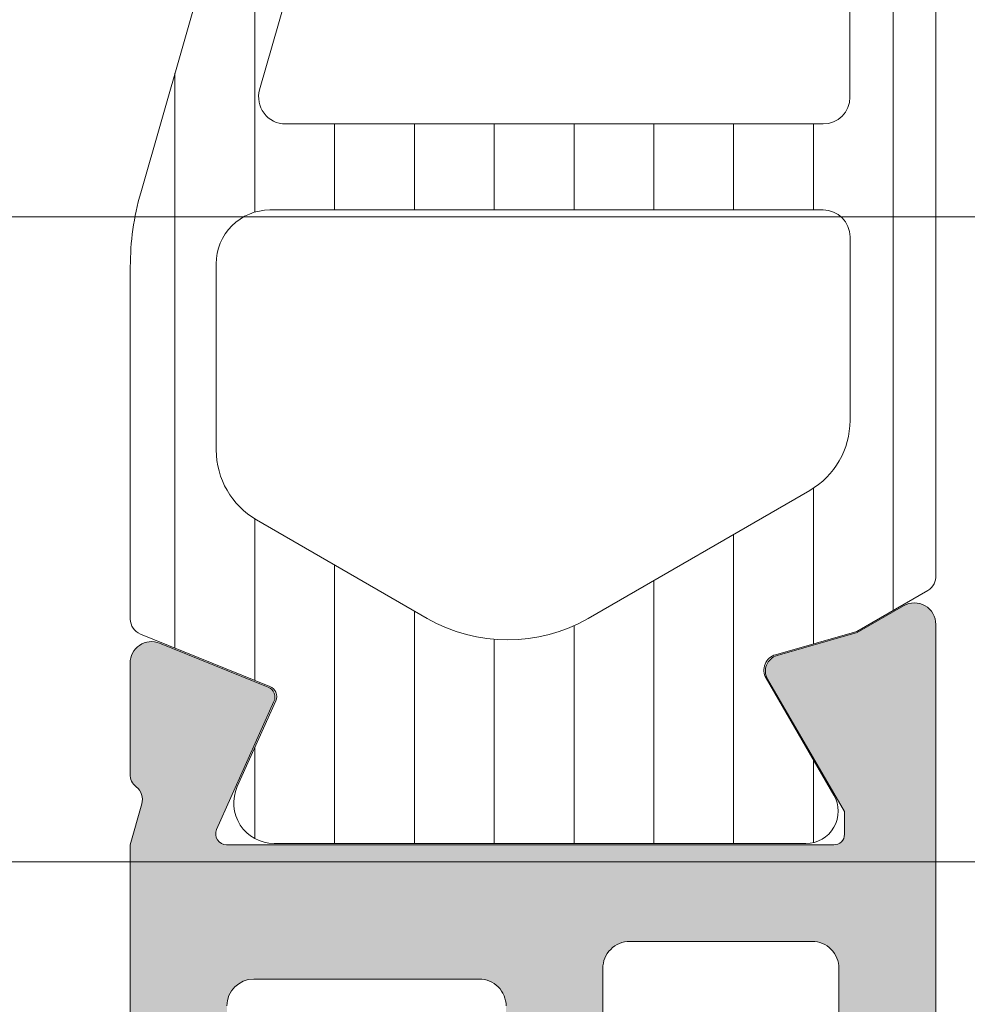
# Model space of a CAD drawing. Header units: millimetres. Extents: x 144573 to 336993, y 74252 to 247042.
# Tile 675 of 1056: x 218507 to 218525, y 198228 to 198246. Entities that reach past the tile are written whole.
import ezdxf

# ---------------------------------------------------------------- set-up
doc = ezdxf.new("R2010")
doc.units = ezdxf.units.MM
doc.layers.add('FASÁDA DETAILNÍ', color=255, linetype='Continuous', lineweight=0)
doc.layers.add('NOVA', color=255, linetype='Continuous', lineweight=0)
pattern_1 = [(135, (-4287.505250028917, 0), (-1.077630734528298, -1.077630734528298), []), (225, (-4287.505250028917, 0), (1.077630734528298, -1.077630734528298), [])]

# ---------------------------------------------------------------- blocks, each defined once
blk = doc.blocks.new('A$C69D17D4D')
at = {"layer": 'FASÁDA DETAILNÍ'}
h = blk.add_hatch(dxfattribs=at)
h.set_pattern_fill('ANSI37', color=256, scale=0.48, angle=90, style=0)
h.set_pattern_definition(pattern_1)
edge = h.paths.add_edge_path(flags=16)
edge.add_line((-4651.669664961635, 24890.21938934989), (-4653.06251896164, 24890.11964534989))
edge.add_arc((-4653.105376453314, 24890.71811226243), 0.599999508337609, 179.9999916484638, 274.0960805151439, ccw=False)
edge.add_arc((-4653.105376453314, 24890.71811243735), 0.5999995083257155, 85.90391948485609, 180.0000083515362, ccw=False)
edge.add_line((-4653.06251896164, 24891.31657934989), (-4651.669664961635, 24891.21683534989))
edge.add_arc((-4651.705379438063, 24890.71811234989), 0.5000001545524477, -85.90393560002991, 85.90393560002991, ccw=False)
edge = h.paths.add_edge_path(flags=16)
edge.add_arc((-4648.505371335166, 24892.31810897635), 0.4999996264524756, 179.9999571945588, 270.0000428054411, ccw=False)
edge.add_line((-4649.005370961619, 24892.3181093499), (-4649.005370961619, 24895.9117943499))
edge.add_arc((-4648.505370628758, 24895.91179436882), 0.5000003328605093, 66.78197339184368, 180.0000021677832, ccw=False)
edge.add_line((-4648.308254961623, 24896.37130034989), (-4641.977152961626, 24893.6554223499))
edge.add_arc((-4642.174268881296, 24893.19591700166), 0.4999998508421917, -2.5001106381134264, 66.7819182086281, ccw=False)
edge.add_line((-4641.674744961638, 24893.17410634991), (-4641.713070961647, 24892.29629934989))
edge.add_arc((-4642.212594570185, 24892.31810883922), 0.499999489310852, 269.9999551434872, 357.50002088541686, ccw=False)
edge.add_line((-4642.212594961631, 24891.8181093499), (-4648.505370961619, 24891.8181093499))
edge = h.paths.add_edge_path(flags=16)
edge.add_line((-4643.097208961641, 24866.7641903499), (-4651.994061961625, 24862.61552034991))
edge.add_arc((-4652.205371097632, 24863.06867409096), 0.4999998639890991, 179.9999703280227, 295.00000791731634, ccw=False)
edge.add_line((-4652.70537096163, 24863.0686743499), (-4652.70537096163, 24872.41810934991))
edge.add_arc((-4652.205371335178, 24872.41810972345), 0.4999996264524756, 89.99995719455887, 180.0000428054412, ccw=False)
edge.add_line((-4652.20537096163, 24872.91810934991), (-4643.081447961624, 24872.91810934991))
edge.add_arc((-4643.081448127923, 24872.41810928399), 0.5000000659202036, -2.500027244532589, 89.99998094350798, ccw=False)
edge.add_line((-4642.581923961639, 24872.3962993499), (-4642.808993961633, 24867.19553534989))
edge.add_arc((-4643.308519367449, 24867.2173450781), 0.5000012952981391, 295.0000919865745, 357.5000025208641, ccw=False)
edge = h.paths.add_edge_path(flags=16)
edge.add_arc((-4652.205371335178, 24875.61810897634), 0.4999996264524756, 179.9999571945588, 270.0000428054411, ccw=False)
edge.add_line((-4652.70537096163, 24875.61810934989), (-4652.70537096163, 24882.8181093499))
edge.add_arc((-4652.205371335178, 24882.81810972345), 0.4999996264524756, 89.99995719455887, 180.0000428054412, ccw=False)
edge.add_line((-4652.20537096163, 24883.3181093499), (-4651.005370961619, 24883.3181093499))
edge.add_arc((-4651.005369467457, 24885.31810785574), 1.999998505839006, 269.9999571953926, 360.0000428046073)
edge.add_line((-4649.005370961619, 24885.3181093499), (-4649.005370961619, 24889.11810934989))
edge.add_arc((-4648.505371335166, 24889.11810972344), 0.4999996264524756, 89.99995719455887, 180.0000428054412, ccw=False)
edge.add_line((-4648.505370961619, 24889.61810934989), (-4642.352309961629, 24889.61810934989))
edge.add_arc((-4642.352310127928, 24889.11810928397), 0.5000000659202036, -2.500027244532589, 89.99998094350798, ccw=False)
edge.add_line((-4641.852785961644, 24889.09629934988), (-4642.092920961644, 24883.59629934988))
edge.add_arc((-4642.592444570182, 24883.6181088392), 0.499999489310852, 269.9999551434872, 357.50002088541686, ccw=False)
edge.add_line((-4642.592444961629, 24883.11810934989), (-4647.905370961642, 24883.11810934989))
edge.add_arc((-4647.905370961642, 24882.01810934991), 1.099999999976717, 90, 270)
edge.add_line((-4647.905370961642, 24880.91810934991), (-4642.732159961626, 24880.91810934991))
edge.add_arc((-4642.732160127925, 24880.41810928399), 0.5000000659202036, -2.500027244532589, 89.99998094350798, ccw=False)
edge.add_line((-4642.232635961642, 24880.3962993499), (-4642.442208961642, 24875.59629934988))
edge.add_arc((-4642.94173257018, 24875.6181088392), 0.499999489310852, 269.9999551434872, 357.50002088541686, ccw=False)
edge.add_line((-4642.941732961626, 24875.11810934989), (-4652.20537096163, 24875.11810934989))
edge = h.paths.add_edge_path()
edge.add_line((-4650.818913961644, 24860.4050563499), (-4642.031047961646, 24864.50290534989))
edge.add_ellipse((-4643.298905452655, 24867.22183071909), major_axis=(-3.000002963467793, 0), ratio=1, start_angle=115.0000306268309, end_angle=177.4999411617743)
edge.add_line((-4640.301757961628, 24867.0909693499), (-4640.273423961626, 24867.7399193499))
edge.add_ellipse((-4639.773900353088, 24867.71810986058), major_axis=(-0.499999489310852, 0), ratio=1, start_angle=269.9999551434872, end_angle=357.50002088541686, ccw=False)
edge.add_line((-4639.773899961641, 24868.21810934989), (-4638.805370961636, 24868.21810934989))
edge.add_ellipse((-4638.805370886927, 24868.31810927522), major_axis=(-0.09999992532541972, 0), ratio=1, start_angle=89.99995719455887, end_angle=180.0000427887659)
edge.add_line((-4638.70537096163, 24868.3181093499), (-4638.70537096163, 24868.91810934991))
edge.add_ellipse((-4638.805370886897, 24868.91810942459), major_axis=(-0.09999992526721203, 0), ratio=1, start_angle=179.9999572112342, end_angle=270.0000428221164)
edge.add_line((-4638.805370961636, 24869.01810934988), (-4639.708408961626, 24869.01810934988))
edge.add_ellipse((-4639.708408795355, 24869.51810941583), major_axis=(-0.5000000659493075, 0), ratio=1, start_angle=-2.5000272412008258, end_angle=89.99998094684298, ccw=False)
edge.add_line((-4640.207932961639, 24869.53991934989), (-4639.814094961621, 24878.44021334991))
edge.add_ellipse((-4639.314583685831, 24878.41810924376), major_axis=(-0.5000001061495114, 0), ratio=1, start_angle=269.9999170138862, end_angle=357.46623077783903, ccw=False)
edge.add_line((-4639.314582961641, 24878.91810934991), (-4638.70537096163, 24878.91810934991))
edge.add_ellipse((-4638.705370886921, 24879.0181092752), major_axis=(-0.09999992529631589, 0), ratio=1, start_angle=89.99995719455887, end_angle=180.0000427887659)
edge.add_line((-4638.605370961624, 24879.01810934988), (-4638.605370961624, 24879.61810934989))
edge.add_ellipse((-4638.70537088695, 24879.61810942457), major_axis=(-0.0999999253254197, 0), ratio=1, start_angle=179.9999572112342, end_angle=270.0000427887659)
edge.add_line((-4638.70537096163, 24879.71810934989), (-4639.234932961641, 24879.71810934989))
edge.add_ellipse((-4639.234933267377, 24880.21810984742), major_axis=(-0.5000004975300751, 0), ratio=1, start_angle=-2.5336979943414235, end_angle=90.00003503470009, ccw=False)
edge.add_line((-4639.734444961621, 24880.2402133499), (-4639.223788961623, 24891.7804383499))
edge.add_ellipse((-4638.724264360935, 24891.75862881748), major_axis=(-0.5000004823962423, 0), ratio=1, start_angle=266.78294269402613, end_angle=357.50002091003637, ccw=False)
edge.add_line((-4638.696204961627, 24892.2578413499), (-4633.562461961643, 24891.96927834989))
edge.add_ellipse((-4633.678017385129, 24891.55886034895), major_axis=(-0.4263754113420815, 0), ratio=1, start_angle=110.7589723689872, end_angle=254.2751455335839, ccw=False)
edge.add_line((-4633.526893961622, 24891.16016534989), (-4633.759496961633, 24891.16140534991))
edge.add_line((-4633.759496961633, 24891.16140534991), (-4635.64207596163, 24891.45954334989))
edge.add_line((-4635.64207596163, 24891.45954334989), (-4638.491360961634, 24891.05911734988))
edge.add_ellipse((-4638.449610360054, 24890.76203675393), major_axis=(-0.2999999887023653, 0), ratio=1, start_angle=-82.0002559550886, end_angle=34.5977463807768)
edge.add_ellipse((-4636.22703927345, 24892.29515014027), major_axis=(-3.000047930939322, 0), ratio=1, start_angle=34.59764128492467, end_angle=108.0084245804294)
edge.add_line((-4635.299553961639, 24889.44207134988), (-4633.04466296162, 24890.07564734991))
edge.add_ellipse((-4633.205592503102, 24890.85085985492), major_axis=(-0.7917403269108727, 0), ratio=1, start_angle=101.727689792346, end_angle=173.201653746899)
edge.add_line((-4632.419418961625, 24890.75713734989), (-4632.418197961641, 24891.81534734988))
edge.add_ellipse((-4633.597284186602, 24891.68622310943), major_axis=(-1.186135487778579, 0), ratio=1, start_angle=186.2496781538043, end_angle=251.3444235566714)
edge.add_line((-4633.217864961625, 24892.8100373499), (-4636.459204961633, 24893.90437034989))
edge.add_line((-4636.459204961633, 24893.90437034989), (-4644.508999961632, 24896.7941483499))
edge.add_line((-4644.508999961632, 24896.7941483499), (-4654.406876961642, 24901.12695734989))
edge.add_ellipse((-4654.605147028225, 24900.66794836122), major_axis=(-0.5000002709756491, 0), ratio=1, start_angle=246.6379505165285, end_angle=359.9334236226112)
edge.add_line((-4655.105146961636, 24900.6685293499), (-4655.10578196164, 24900.12182834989))
edge.add_ellipse((-4654.605781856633, 24900.12124807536), major_axis=(-0.5000004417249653, 0), ratio=1, start_angle=-0.06649451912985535, end_angle=66.07917546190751)
edge.add_line((-4654.808518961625, 24899.6641943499), (-4651.604515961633, 24898.26243834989))
edge.add_ellipse((-4652.005370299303, 24897.34629727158), major_axis=(-0.9999993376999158, 0), ratio=1, start_angle=179.9999471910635, end_angle=246.3683852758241, ccw=False)
edge.add_line((-4651.005370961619, 24897.34629634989), (-4651.005370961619, 24892.11835434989))
edge.add_line((-4651.005370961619, 24892.11835434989), (-4652.804849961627, 24892.11834534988))
edge.add_line((-4652.804849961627, 24892.11834534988), (-4652.942791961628, 24892.63314634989))
edge.add_ellipse((-4653.219945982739, 24892.5183810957), major_axis=(-0.2999756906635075, 0), ratio=1, start_angle=202.4937002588, end_angle=292.5035666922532)
edge.add_line((-4653.334758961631, 24892.79551534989), (-4654.604885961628, 24891.94634834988))
edge.add_ellipse((-4654.105165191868, 24891.08048416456), major_axis=(-0.9997207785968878, 0), ratio=1, start_angle=-60.00923930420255, end_angle=0.007611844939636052)
edge.add_line((-4655.104885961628, 24891.0803513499), (-4655.104854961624, 24890.3559903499))
edge.add_ellipse((-4654.105117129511, 24890.35619840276), major_axis=(-0.9997378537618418, 0), ratio=1, start_angle=0.01192367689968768, end_angle=60.00867505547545)
edge.add_line((-4654.604854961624, 24889.4903243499), (-4653.334758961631, 24888.64115734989))
edge.add_ellipse((-4653.219947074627, 24888.91830484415), major_axis=(-0.2999875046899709, 0), ratio=1, start_angle=67.49759383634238, end_angle=157.5013961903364)
edge.add_line((-4652.942791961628, 24888.80351134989), (-4652.804819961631, 24889.3183273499))
edge.add_line((-4652.804819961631, 24889.3183273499), (-4651.005370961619, 24889.3183353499))
edge.add_line((-4651.005370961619, 24889.3183353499), (-4651.005370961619, 24886.11810834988))
edge.add_ellipse((-4651.305370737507, 24886.11810812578), major_axis=(-0.2999997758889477, 0), ratio=1, start_angle=89.99995719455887, end_angle=180.0000427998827, ccw=False)
edge.add_line((-4651.305370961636, 24885.81810834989), (-4654.605366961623, 24885.81810834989))
edge.add_ellipse((-4654.605367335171, 24885.31810872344), major_axis=(-0.4999996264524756, 0), ratio=1, start_angle=-90.00004280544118, end_angle=4.280544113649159e-05)
edge.add_line((-4655.105366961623, 24885.31810834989), (-4655.105366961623, 24858.4204863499))
edge.add_line((-4655.105366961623, 24858.4204863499), (-4653.554974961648, 24857.52536834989))
edge.add_ellipse((-4653.304974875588, 24857.95838090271), major_axis=(-0.4999999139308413, 0), ratio=1, start_angle=59.99998291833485, end_angle=179.9999366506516)
edge.add_line((-4652.804974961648, 24857.95838034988), (-4651.107603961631, 24857.95838034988))
edge.add_line((-4651.107603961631, 24857.95838034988), (-4651.107603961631, 24859.95190234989))
edge.add_ellipse((-4650.607603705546, 24859.95190269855), major_axis=(-0.5000002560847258, 0), ratio=1, start_angle=-64.99987141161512, end_angle=3.995391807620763e-05, ccw=False)
h = blk.add_hatch(dxfattribs=at)
h.set_pattern_fill('ANSI37', color=256, scale=0.48, angle=90, style=0)
h.set_pattern_definition(pattern_1)
edge = h.paths.add_edge_path(flags=16)
edge.add_line((-4651.669664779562, 24890.21938934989), (-4653.062518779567, 24890.11964534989))
edge.add_arc((-4653.10537627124, 24890.71811226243), 0.599999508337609, 179.9999916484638, 274.0960805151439, ccw=False)
edge.add_arc((-4653.10537627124, 24890.71811243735), 0.5999995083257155, 85.90391948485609, 180.0000083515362, ccw=False)
edge.add_line((-4653.062518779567, 24891.31657934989), (-4651.669664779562, 24891.21683534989))
edge.add_arc((-4651.705379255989, 24890.71811234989), 0.5000001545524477, -85.90393560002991, 85.90393560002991, ccw=False)
edge = h.paths.add_edge_path(flags=16)
edge.add_arc((-4648.505371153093, 24892.31810897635), 0.4999996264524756, 179.9999571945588, 270.0000428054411, ccw=False)
edge.add_line((-4649.005370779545, 24892.3181093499), (-4649.005370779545, 24895.9117943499))
edge.add_arc((-4648.505370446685, 24895.91179436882), 0.5000003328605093, 66.78197339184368, 180.0000021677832, ccw=False)
edge.add_line((-4648.308254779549, 24896.37130034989), (-4641.977152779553, 24893.6554223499))
edge.add_arc((-4642.174268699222, 24893.19591700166), 0.4999998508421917, -2.5001106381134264, 66.7819182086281, ccw=False)
edge.add_line((-4641.674744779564, 24893.17410634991), (-4641.713070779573, 24892.29629934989))
edge.add_arc((-4642.212594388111, 24892.31810883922), 0.499999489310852, 269.9999551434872, 357.50002088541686, ccw=False)
edge.add_line((-4642.212594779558, 24891.8181093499), (-4648.505370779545, 24891.8181093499))
edge = h.paths.add_edge_path(flags=16)
edge.add_line((-4643.097208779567, 24866.7641903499), (-4651.994061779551, 24862.61552034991))
edge.add_arc((-4652.205370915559, 24863.06867409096), 0.4999998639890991, 179.9999703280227, 295.00000791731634, ccw=False)
edge.add_line((-4652.705370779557, 24863.0686743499), (-4652.705370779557, 24872.41810934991))
edge.add_arc((-4652.205371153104, 24872.41810972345), 0.4999996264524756, 89.99995719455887, 180.0000428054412, ccw=False)
edge.add_line((-4652.205370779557, 24872.91810934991), (-4643.08144777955, 24872.91810934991))
edge.add_arc((-4643.08144794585, 24872.41810928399), 0.5000000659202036, -2.500027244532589, 89.99998094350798, ccw=False)
edge.add_line((-4642.581923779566, 24872.3962993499), (-4642.808993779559, 24867.19553534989))
edge.add_arc((-4643.308519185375, 24867.2173450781), 0.5000012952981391, 295.0000919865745, 357.5000025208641, ccw=False)
edge = h.paths.add_edge_path(flags=16)
edge.add_arc((-4652.205371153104, 24875.61810897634), 0.4999996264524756, 179.9999571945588, 270.0000428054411, ccw=False)
edge.add_line((-4652.705370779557, 24875.61810934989), (-4652.705370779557, 24882.8181093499))
edge.add_arc((-4652.205371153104, 24882.81810972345), 0.4999996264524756, 89.99995719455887, 180.0000428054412, ccw=False)
edge.add_line((-4652.205370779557, 24883.3181093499), (-4651.005370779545, 24883.3181093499))
edge.add_arc((-4651.005369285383, 24885.31810785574), 1.999998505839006, 269.9999571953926, 360.0000428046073)
edge.add_line((-4649.005370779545, 24885.3181093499), (-4649.005370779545, 24889.11810934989))
edge.add_arc((-4648.505371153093, 24889.11810972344), 0.4999996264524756, 89.99995719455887, 180.0000428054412, ccw=False)
edge.add_line((-4648.505370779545, 24889.61810934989), (-4642.352309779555, 24889.61810934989))
edge.add_arc((-4642.352309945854, 24889.11810928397), 0.5000000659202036, -2.500027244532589, 89.99998094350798, ccw=False)
edge.add_line((-4641.852785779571, 24889.09629934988), (-4642.092920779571, 24883.59629934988))
edge.add_arc((-4642.592444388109, 24883.6181088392), 0.499999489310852, 269.9999551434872, 357.50002088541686, ccw=False)
edge.add_line((-4642.592444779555, 24883.11810934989), (-4647.905370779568, 24883.11810934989))
edge.add_arc((-4647.905370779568, 24882.01810934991), 1.099999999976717, 90, 270)
edge.add_line((-4647.905370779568, 24880.91810934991), (-4642.732159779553, 24880.91810934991))
edge.add_arc((-4642.732159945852, 24880.41810928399), 0.5000000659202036, -2.500027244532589, 89.99998094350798, ccw=False)
edge.add_line((-4642.232635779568, 24880.3962993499), (-4642.442208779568, 24875.59629934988))
edge.add_arc((-4642.941732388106, 24875.6181088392), 0.499999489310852, 269.9999551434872, 357.50002088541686, ccw=False)
edge.add_line((-4642.941732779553, 24875.11810934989), (-4652.205370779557, 24875.11810934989))
edge = h.paths.add_edge_path()
edge.add_line((-4650.818913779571, 24860.4050563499), (-4642.031047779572, 24864.50290534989))
edge.add_ellipse((-4643.298905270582, 24867.22183071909), major_axis=(-3.000002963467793, 0), ratio=1, start_angle=115.0000306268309, end_angle=177.4999411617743)
edge.add_line((-4640.301757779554, 24867.0909693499), (-4640.273423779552, 24867.7399193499))
edge.add_ellipse((-4639.773900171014, 24867.71810986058), major_axis=(-0.499999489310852, 0), ratio=1, start_angle=269.9999551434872, end_angle=357.50002088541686, ccw=False)
edge.add_line((-4639.773899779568, 24868.21810934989), (-4638.805370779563, 24868.21810934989))
edge.add_ellipse((-4638.805370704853, 24868.31810927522), major_axis=(-0.09999992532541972, 0), ratio=1, start_angle=89.99995719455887, end_angle=180.0000427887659)
edge.add_line((-4638.705370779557, 24868.3181093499), (-4638.705370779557, 24868.91810934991))
edge.add_ellipse((-4638.805370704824, 24868.91810942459), major_axis=(-0.09999992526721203, 0), ratio=1, start_angle=179.9999572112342, end_angle=270.0000428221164)
edge.add_line((-4638.805370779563, 24869.01810934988), (-4639.708408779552, 24869.01810934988))
edge.add_ellipse((-4639.708408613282, 24869.51810941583), major_axis=(-0.5000000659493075, 0), ratio=1, start_angle=-2.5000272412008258, end_angle=89.99998094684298, ccw=False)
edge.add_line((-4640.207932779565, 24869.53991934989), (-4639.814094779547, 24878.44021334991))
edge.add_ellipse((-4639.314583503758, 24878.41810924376), major_axis=(-0.5000001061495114, 0), ratio=1, start_angle=269.9999170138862, end_angle=357.46623077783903, ccw=False)
edge.add_line((-4639.314582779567, 24878.91810934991), (-4638.705370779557, 24878.91810934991))
edge.add_ellipse((-4638.705370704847, 24879.0181092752), major_axis=(-0.09999992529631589, 0), ratio=1, start_angle=89.99995719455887, end_angle=180.0000427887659)
edge.add_line((-4638.605370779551, 24879.01810934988), (-4638.605370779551, 24879.61810934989))
edge.add_ellipse((-4638.705370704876, 24879.61810942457), major_axis=(-0.0999999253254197, 0), ratio=1, start_angle=179.9999572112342, end_angle=270.0000427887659)
edge.add_line((-4638.705370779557, 24879.71810934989), (-4639.234932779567, 24879.71810934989))
edge.add_ellipse((-4639.234933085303, 24880.21810984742), major_axis=(-0.5000004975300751, 0), ratio=1, start_angle=-2.5336979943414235, end_angle=90.00003503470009, ccw=False)
edge.add_line((-4639.734444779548, 24880.2402133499), (-4639.223788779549, 24891.7804383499))
edge.add_ellipse((-4638.724264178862, 24891.75862881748), major_axis=(-0.5000004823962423, 0), ratio=1, start_angle=266.78294269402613, end_angle=357.50002091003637, ccw=False)
edge.add_line((-4638.696204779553, 24892.2578413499), (-4633.562461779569, 24891.96927834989))
edge.add_ellipse((-4633.678017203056, 24891.55886034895), major_axis=(-0.4263754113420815, 0), ratio=1, start_angle=110.7589723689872, end_angle=254.2751455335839, ccw=False)
edge.add_line((-4633.526893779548, 24891.16016534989), (-4633.759496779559, 24891.16140534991))
edge.add_line((-4633.759496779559, 24891.16140534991), (-4635.642075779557, 24891.45954334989))
edge.add_line((-4635.642075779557, 24891.45954334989), (-4638.491360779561, 24891.05911734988))
edge.add_ellipse((-4638.449610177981, 24890.76203675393), major_axis=(-0.2999999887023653, 0), ratio=1, start_angle=-82.0002559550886, end_angle=34.5977463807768)
edge.add_ellipse((-4636.227039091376, 24892.29515014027), major_axis=(-3.000047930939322, 0), ratio=1, start_angle=34.59764128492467, end_angle=108.0084245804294)
edge.add_line((-4635.299553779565, 24889.44207134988), (-4633.044662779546, 24890.07564734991))
edge.add_ellipse((-4633.205592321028, 24890.85085985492), major_axis=(-0.7917403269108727, 0), ratio=1, start_angle=101.727689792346, end_angle=173.201653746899)
edge.add_line((-4632.419418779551, 24890.75713734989), (-4632.418197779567, 24891.81534734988))
edge.add_ellipse((-4633.597284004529, 24891.68622310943), major_axis=(-1.186135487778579, 0), ratio=1, start_angle=186.2496781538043, end_angle=251.3444235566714)
edge.add_line((-4633.217864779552, 24892.8100373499), (-4636.45920477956, 24893.90437034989))
edge.add_line((-4636.45920477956, 24893.90437034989), (-4644.508999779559, 24896.7941483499))
edge.add_line((-4644.508999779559, 24896.7941483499), (-4654.406876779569, 24901.12695734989))
edge.add_ellipse((-4654.605146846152, 24900.66794836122), major_axis=(-0.5000002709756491, 0), ratio=1, start_angle=246.6379505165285, end_angle=359.9334236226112)
edge.add_line((-4655.105146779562, 24900.6685293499), (-4655.105781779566, 24900.12182834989))
edge.add_ellipse((-4654.60578167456, 24900.12124807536), major_axis=(-0.5000004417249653, 0), ratio=1, start_angle=-0.06649451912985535, end_angle=66.07917546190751)
edge.add_line((-4654.808518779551, 24899.6641943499), (-4651.60451577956, 24898.26243834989))
edge.add_ellipse((-4652.005370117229, 24897.34629727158), major_axis=(-0.9999993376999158, 0), ratio=1, start_angle=179.9999471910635, end_angle=246.3683852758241, ccw=False)
edge.add_line((-4651.005370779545, 24897.34629634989), (-4651.005370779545, 24892.11835434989))
edge.add_line((-4651.005370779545, 24892.11835434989), (-4652.804849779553, 24892.11834534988))
edge.add_line((-4652.804849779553, 24892.11834534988), (-4652.942791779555, 24892.63314634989))
edge.add_ellipse((-4653.219945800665, 24892.5183810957), major_axis=(-0.2999756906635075, 0), ratio=1, start_angle=202.4937002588, end_angle=292.5035666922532)
edge.add_line((-4653.334758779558, 24892.79551534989), (-4654.604885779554, 24891.94634834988))
edge.add_ellipse((-4654.105165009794, 24891.08048416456), major_axis=(-0.9997207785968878, 0), ratio=1, start_angle=-60.00923930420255, end_angle=0.007611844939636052)
edge.add_line((-4655.104885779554, 24891.0803513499), (-4655.104854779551, 24890.3559903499))
edge.add_ellipse((-4654.105116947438, 24890.35619840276), major_axis=(-0.9997378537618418, 0), ratio=1, start_angle=0.01192367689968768, end_angle=60.00867505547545)
edge.add_line((-4654.604854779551, 24889.4903243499), (-4653.334758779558, 24888.64115734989))
edge.add_ellipse((-4653.219946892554, 24888.91830484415), major_axis=(-0.2999875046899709, 0), ratio=1, start_angle=67.49759383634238, end_angle=157.5013961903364)
edge.add_line((-4652.942791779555, 24888.80351134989), (-4652.804819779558, 24889.3183273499))
edge.add_line((-4652.804819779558, 24889.3183273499), (-4651.005370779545, 24889.3183353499))
edge.add_line((-4651.005370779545, 24889.3183353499), (-4651.005370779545, 24886.11810834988))
edge.add_ellipse((-4651.305370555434, 24886.11810812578), major_axis=(-0.2999997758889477, 0), ratio=1, start_angle=89.99995719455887, end_angle=180.0000427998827, ccw=False)
edge.add_line((-4651.305370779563, 24885.81810834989), (-4654.60536677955, 24885.81810834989))
edge.add_ellipse((-4654.605367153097, 24885.31810872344), major_axis=(-0.4999996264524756, 0), ratio=1, start_angle=-90.00004280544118, end_angle=4.280544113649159e-05)
edge.add_line((-4655.10536677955, 24885.31810834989), (-4655.10536677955, 24858.4204863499))
edge.add_line((-4655.10536677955, 24858.4204863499), (-4653.554974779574, 24857.52536834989))
edge.add_ellipse((-4653.304974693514, 24857.95838090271), major_axis=(-0.4999999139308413, 0), ratio=1, start_angle=59.99998291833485, end_angle=179.9999366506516)
edge.add_line((-4652.804974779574, 24857.95838034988), (-4651.107603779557, 24857.95838034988))
edge.add_line((-4651.107603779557, 24857.95838034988), (-4651.107603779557, 24859.95190234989))
edge.add_ellipse((-4650.607603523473, 24859.95190269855), major_axis=(-0.5000002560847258, 0), ratio=1, start_angle=-64.99987141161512, end_angle=3.995391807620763e-05, ccw=False)
h = blk.add_hatch(dxfattribs=at)
h.set_pattern_fill('ANSI31', color=256, scale=0.468, angle=45, style=0)
h.set_pattern_definition([(90, (-4287.505250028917, 0), (-1.4859, 3.33066907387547e-16), [])])
edge = h.paths.add_edge_path(flags=16)
edge.add_line((-4623.353470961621, 24886.7296343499), (-4625.576180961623, 24888.01299634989))
edge.add_ellipse((-4626.576053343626, 24886.28127138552), major_axis=(-1.999654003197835, 0), ratio=1, start_angle=239.9984985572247, end_angle=299.9999542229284)
edge.add_line((-4627.575878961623, 24888.01302334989), (-4628.705396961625, 24887.36089534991))
edge.add_ellipse((-4627.205393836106, 24884.76281514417), major_axis=(-3.000005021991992, 0), ratio=1, start_angle=300.0000135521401, end_angle=343.9999452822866)
edge.add_line((-4630.089182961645, 24885.5897313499), (-4631.141830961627, 24881.91870934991))
edge.add_ellipse((-4630.661199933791, 24881.780890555), major_axis=(-0.5000002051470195, 0), ratio=1, start_angle=-16.00000720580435, end_angle=90.00079895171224)
edge.add_line((-4630.661192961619, 24881.28089034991), (-4623.103439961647, 24881.2810003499))
edge.add_ellipse((-4623.10344979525, 24881.78100018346), major_axis=(-0.4999998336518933, 0), ratio=1, start_angle=90.00112684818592, end_angle=180.000821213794)
edge.add_line((-4622.603449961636, 24881.7810073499), (-4622.603505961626, 24885.4306563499))
edge.add_ellipse((-4624.103505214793, 24885.43061688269), major_axis=(-1.499999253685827, 0), ratio=1, start_angle=180.0015075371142, end_angle=239.9984727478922)
edge = h.paths.add_edge_path(flags=16)
edge.add_line((-4623.103421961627, 24879.68099834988), (-4631.406751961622, 24879.6808713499))
edge.add_ellipse((-4631.406743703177, 24879.18087106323), major_axis=(-0.5000002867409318, 0), ratio=1, start_angle=270.0009463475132, end_angle=344.0000560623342)
edge.add_line((-4631.887374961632, 24879.31868934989), (-4633.594301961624, 24873.36592734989))
edge.add_ellipse((-4633.113671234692, 24873.22810832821), major_axis=(-0.4999999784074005, 0), ratio=1, start_angle=-16.00004169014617, end_angle=90.00094802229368)
edge.add_line((-4633.113662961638, 24872.7281083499), (-4623.103308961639, 24872.72827834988))
edge.add_ellipse((-4623.103321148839, 24873.22827853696), major_axis=(-0.5000001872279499, 0), ratio=1, start_angle=90.00139654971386, end_angle=180.0008952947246)
edge.add_line((-4622.603320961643, 24873.22828634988), (-4622.60341096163, 24879.18100634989))
edge.add_ellipse((-4623.103411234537, 24879.180998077), major_axis=(-0.5000002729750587, 0), ratio=1, start_angle=180.0009480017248, end_angle=270.0012292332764)
edge = h.paths.add_edge_path(flags=16)
edge.add_line((-4633.652457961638, 24865.36397434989), (-4630.47606796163, 24863.53008534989))
edge.add_ellipse((-4628.976068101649, 24866.12816509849), major_axis=(-3.000002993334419, 0), ratio=1, start_angle=60.00003609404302, end_angle=120.0014917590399)
edge.add_line((-4627.475998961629, 24863.53012534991), (-4623.353115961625, 24865.9106203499))
edge.add_ellipse((-4624.103151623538, 24867.20963863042), major_axis=(-1.500000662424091, 0), ratio=1, start_angle=120.001558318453, end_angle=180.0015171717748)
edge.add_line((-4622.60315096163, 24867.2096783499), (-4622.603241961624, 24870.62829234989))
edge.add_ellipse((-4623.103241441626, 24870.62827886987), major_axis=(-0.4999994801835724, 0), ratio=1, start_angle=180.0015446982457, end_angle=270.0014346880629)
edge.add_line((-4623.103253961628, 24871.1282783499), (-4633.402568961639, 24871.12809734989))
edge.add_ellipse((-4633.402550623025, 24870.12809701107), major_axis=(-1.000000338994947, 0), ratio=1, start_angle=-89.99894927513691, end_angle=0.001527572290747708)
edge.add_line((-4634.402550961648, 24870.12807034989), (-4634.402457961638, 24866.66297234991))
edge.add_ellipse((-4632.902457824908, 24866.66301253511), major_axis=(-1.500000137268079, 0), ratio=1, start_angle=0.001534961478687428, end_angle=59.99999699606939)
edge = h.paths.add_edge_path()
edge.add_line((-4636.002325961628, 24863.51616834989), (-4636.002547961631, 24870.06923134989))
edge.add_arc((-4631.002550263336, 24870.06939821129), 4.999997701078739, 163.9999762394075, 180.0019120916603, ccw=False)
edge.add_line((-4635.80885596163, 24871.44758634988), (-4631.540244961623, 24886.33400434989))
edge.add_arc((-4632.020875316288, 24886.4718228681), 0.4999994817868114, 344.0000020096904, 450.0000739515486)
edge.add_line((-4632.020875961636, 24886.97182234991), (-4635.904249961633, 24886.97182234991))
edge.add_arc((-4635.90426996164, 24887.97182234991), 1.0000000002, 90.00114591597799, 270.00114591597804, ccw=False)
edge.add_line((-4635.904289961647, 24888.97182234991), (-4631.205953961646, 24888.97201034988))
edge.add_line((-4631.205953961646, 24888.97201034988), (-4631.205953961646, 24889.12806234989))
edge.add_arc((-4630.905953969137, 24889.12806292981), 0.2999999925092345, 111.97384587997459, 180.000110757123, ccw=False)
edge.add_line((-4631.018208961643, 24889.40626934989), (-4628.606306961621, 24890.37945634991))
edge.add_arc((-4628.681143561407, 24890.56492759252), 0.2000002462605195, 291.973797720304, 384.1409822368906)
edge.add_line((-4628.498634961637, 24890.64672434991), (-4629.215134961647, 24892.24540934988))
edge.add_arc((-4628.530729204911, 24892.55214761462), 0.7499997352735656, 89.99998141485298, 204.1410584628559, ccw=False)
edge.add_line((-4628.530728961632, 24893.3021473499), (-4623.423179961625, 24893.3021473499))
edge.add_arc((-4623.42318009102, 24892.7021475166), 0.5999998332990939, -30.142924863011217, 89.99998764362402, ccw=False)
edge.add_line((-4622.904314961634, 24892.40085234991), (-4624.165530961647, 24890.22889534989))
edge.add_arc((-4623.906098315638, 24890.07824707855), 0.3000003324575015, 149.8569693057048, 253.9999309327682)
edge.add_line((-4623.988789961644, 24889.78986834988), (-4622.474317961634, 24889.3556013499))
edge.add_line((-4622.474317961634, 24889.3556013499), (-4621.153545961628, 24888.5930533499))
edge.add_arc((-4621.303546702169, 24888.3332462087), 0.2999999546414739, -2.463304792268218, 59.99983168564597, ccw=False)
edge.add_line((-4621.003823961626, 24888.3203523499), (-4621.003823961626, 24864.33069834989))
edge.add_arc((-4621.303159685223, 24864.31074367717), 0.3000001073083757, -59.999852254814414, 3.8138762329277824, ccw=False)
edge.add_line((-4621.153158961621, 24864.0509363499), (-4622.473964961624, 24863.28836834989))
edge.add_line((-4622.473964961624, 24863.28836834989), (-4623.988435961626, 24862.85410134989))
edge.add_arc((-4623.905744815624, 24862.56572223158), 0.3000005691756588, 105.9999567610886, 210.1429183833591)
edge.add_line((-4624.165177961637, 24862.4150743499), (-4622.903961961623, 24860.2431183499))
edge.add_arc((-4623.422827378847, 24859.94182268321), 0.6000003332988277, -89.99996016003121, 30.14295235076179, ccw=False)
edge.add_line((-4623.422826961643, 24859.3418223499), (-4633.326426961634, 24859.3418223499))
edge.add_arc((-4633.326427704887, 24860.09182240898), 0.7500000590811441, 155.8589797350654, 270.00005678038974, ccw=False)
edge.add_line((-4634.010833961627, 24860.39856034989), (-4633.294333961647, 24861.99724534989))
edge.add_arc((-4633.476842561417, 24862.07904210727), 0.2000002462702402, 335.8590177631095, 428.026202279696)
edge.add_line((-4633.40200596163, 24862.26451334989), (-4635.814580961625, 24863.23797234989))
edge.add_arc((-4635.702326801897, 24863.51617820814), 0.2999991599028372, 180.0018827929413, 248.0262614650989, ccw=False)
h = blk.add_hatch(color=256, dxfattribs=at)
edge = h.paths.add_edge_path(flags=16)
edge.add_ellipse((-4626.705421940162, 24829.51812637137), major_axis=(-0.4999740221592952, 0), ratio=1, start_angle=-0.002977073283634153, end_angle=90.00297707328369)
edge.add_line((-4626.705395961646, 24829.01815234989), (-4608.705395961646, 24829.01815234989))
edge.add_ellipse((-4608.70536998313, 24829.51812637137), major_axis=(-0.4999740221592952, 0), ratio=1, start_angle=89.99702292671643, end_angle=180.0029770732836)
edge.add_line((-4608.205395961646, 24829.51815234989), (-4608.205395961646, 24842.01815234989))
edge.add_ellipse((-4608.705417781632, 24842.0181305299), major_axis=(-0.5000218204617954, 0), ratio=1, start_angle=180.0025002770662, end_angle=269.9974997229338)
edge.add_line((-4608.705395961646, 24842.51815234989), (-4621.30844696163, 24842.51815234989))
edge.add_ellipse((-4621.308448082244, 24844.01815122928), major_axis=(-1.499998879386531, 0), ratio=1, start_angle=-4.2804329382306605e-05, end_angle=90.00004280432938, ccw=False)
edge.add_line((-4622.80844696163, 24844.01815234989), (-4622.80844696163, 24857.01814034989))
edge.add_ellipse((-4623.308446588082, 24857.01814072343), major_axis=(-0.4999996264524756, 0), ratio=1, start_angle=179.9999571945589, end_angle=270.0000428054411)
edge.add_line((-4623.30844696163, 24857.51814034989), (-4626.705395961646, 24857.51814034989))
edge.add_ellipse((-4626.705396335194, 24857.01814072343), major_axis=(-0.4999996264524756, 0), ratio=1, start_angle=-90.00004280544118, end_angle=4.280544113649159e-05)
edge.add_line((-4627.205395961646, 24857.01814034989), (-4627.205395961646, 24829.51815234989))
edge = h.paths.add_edge_path()
edge.add_line((-4656.005390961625, 24828.3181403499), (-4656.005390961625, 24831.3181403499))
edge.add_line((-4656.005390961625, 24831.3181403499), (-4654.005390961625, 24831.3181403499))
edge.add_arc((-4654.00536498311, 24830.81816632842), 0.4999740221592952, -0.002977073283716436, 90.00297707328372, ccw=False)
edge.add_line((-4653.505390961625, 24830.8181403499), (-4653.505390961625, 24830.3181403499))
edge.add_line((-4653.505390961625, 24830.3181403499), (-4654.505390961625, 24830.3181403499))
edge.add_line((-4654.505390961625, 24830.3181403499), (-4654.505390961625, 24829.3181403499))
edge.add_arc((-4653.505326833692, 24829.31820447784), 1.000064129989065, 180.0036740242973, 269.9963259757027)
edge.add_line((-4653.505390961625, 24828.3181403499), (-4649.505390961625, 24828.3181403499))
edge.add_arc((-4649.505420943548, 24829.31817033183), 1.00002998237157, 270.0017177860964, 359.9982822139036)
edge.add_line((-4648.505390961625, 24829.3181403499), (-4648.505390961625, 24830.3181403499))
edge.add_line((-4648.505390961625, 24830.3181403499), (-4649.505390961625, 24830.3181403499))
edge.add_line((-4649.505390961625, 24830.3181403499), (-4649.505390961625, 24830.8181403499))
edge.add_arc((-4649.005385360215, 24830.81813474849), 0.5000056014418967, 90.00064186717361, 179.9993581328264, ccw=False)
edge.add_line((-4649.005390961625, 24831.3181403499), (-4646.205387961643, 24831.3181403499))
edge.add_arc((-4646.205387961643, 24830.8181403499), 0.5, -90, 90, ccw=False)
edge.add_line((-4646.205387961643, 24830.3181403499), (-4646.505390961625, 24830.3181403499))
edge.add_arc((-4646.505380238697, 24829.81812962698), 0.5000107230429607, 90.00122873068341, 179.9987712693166)
edge.add_line((-4647.005390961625, 24829.8181403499), (-4647.005390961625, 24829.3181403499))
edge.add_arc((-4646.505323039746, 24829.31820827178), 0.5000679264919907, 180.0077822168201, 269.9922177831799)
edge.add_line((-4646.505390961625, 24828.8181403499), (-4635.205395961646, 24828.8181403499))
edge.add_arc((-4635.205417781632, 24829.31816216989), 0.5000218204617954, 270.0025002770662, 359.9974997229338)
edge.add_line((-4634.705395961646, 24829.3181403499), (-4634.705395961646, 24829.8181403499))
edge.add_arc((-4635.205333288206, 24829.81820302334), 0.4999373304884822, 359.9928172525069, 450.0071827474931)
edge.add_line((-4635.205395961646, 24830.3181403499), (-4635.505398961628, 24830.3181403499))
edge.add_arc((-4635.505336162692, 24830.81820314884), 0.5000628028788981, 180.0071953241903, 269.9928046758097, ccw=False)
edge.add_line((-4636.005398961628, 24830.8181403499), (-4636.005398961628, 24835.3181403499))
edge.add_arc((-4635.505393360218, 24835.31813474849), 0.5000056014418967, 90.00064186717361, 179.9993581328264, ccw=False)
edge.add_line((-4635.505398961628, 24835.8181403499), (-4634.705395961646, 24835.8181403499))
edge.add_arc((-4634.70536998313, 24835.31816632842), 0.4999740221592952, -0.002977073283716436, 90.00297707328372, ccw=False)
edge.add_line((-4634.205395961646, 24835.3181403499), (-4634.205395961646, 24833.3181403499))
edge.add_arc((-4633.705328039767, 24833.31820827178), 0.5000679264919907, 180.0077822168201, 269.9922177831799)
edge.add_line((-4633.705395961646, 24832.8181403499), (-4633.205395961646, 24832.8181403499))
edge.add_arc((-4633.205333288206, 24832.31820302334), 0.4999373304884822, -0.007182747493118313, 90.00718274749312, ccw=False)
edge.add_line((-4632.705395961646, 24832.3181403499), (-4632.705395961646, 24829.3181403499))
edge.add_arc((-4632.205340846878, 24829.31819546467), 0.5000551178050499, 180.0063149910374, 269.9936850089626)
edge.add_line((-4632.205395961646, 24828.8181403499), (-4630.505398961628, 24828.8181403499))
edge.add_arc((-4630.505367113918, 24830.31810850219), 1.499968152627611, 269.9987834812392, 360.0012165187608)
edge.add_line((-4629.005398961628, 24830.3181403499), (-4629.005398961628, 24856.3181403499))
edge.add_arc((-4629.505378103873, 24856.31816120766), 0.4999791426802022, 359.9976097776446, 450.0023902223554)
edge.add_line((-4629.505398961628, 24856.8181403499), (-4633.705395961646, 24856.8181403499))
edge.add_arc((-4633.705390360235, 24856.31813474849), 0.5000056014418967, 90.0006418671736, 179.9993581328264)
edge.add_line((-4634.205395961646, 24856.3181403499), (-4634.205395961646, 24854.3181403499))
edge.add_arc((-4634.705417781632, 24854.31816216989), 0.5000218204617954, 270.00250027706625, 359.99749972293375, ccw=False)
edge.add_line((-4634.705395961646, 24853.8181403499), (-4635.505398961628, 24853.8181403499))
edge.add_arc((-4635.505346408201, 24854.31819290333), 0.5000525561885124, 180.0060215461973, 269.9939784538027, ccw=False)
edge.add_line((-4636.005398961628, 24854.3181403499), (-4636.005398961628, 24859.31814134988))
edge.add_line((-4636.005398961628, 24859.31814134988), (-4635.788077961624, 24860.07603034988))
edge.add_arc((-4636.076456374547, 24860.15872166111), 0.2999999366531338, 343.9999757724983, 412.0951853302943)
edge.add_arc((-4635.707845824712, 24860.63214150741), 0.3000001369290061, 180.0000300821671, 232.09528192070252, ccw=False)
edge.add_line((-4636.007845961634, 24860.6321413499), (-4636.007843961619, 24862.69628834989))
edge.add_arc((-4635.607844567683, 24862.69628880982), 0.3999993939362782, 68.02623046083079, 180.000065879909, ccw=False)
edge.add_line((-4635.458171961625, 24863.0672303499), (-4633.434942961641, 24862.2508693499))
edge.add_arc((-4633.509779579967, 24862.06539908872), 0.199999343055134, -24.14109237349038, 68.02609214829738, ccw=False)
edge.add_line((-4633.327271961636, 24861.98360234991), (-4634.395591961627, 24859.5999173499))
edge.add_arc((-4634.213083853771, 24859.51812064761), 0.1999997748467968, 155.8589745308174, 270.819900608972)
edge.add_line((-4634.210221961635, 24859.31814134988), (-4622.906141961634, 24859.3181403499))
edge.add_arc((-4622.897710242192, 24859.50955484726), 0.1916001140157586, 267.4777781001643, 361.0444500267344)
edge.add_line((-4622.706141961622, 24859.5130473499), (-4622.706141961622, 24859.93363134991))
edge.add_line((-4622.706141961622, 24859.93363134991), (-4624.137876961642, 24862.39924334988))
edge.add_arc((-4623.878539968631, 24862.55005504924), 0.2999997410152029, 105.9999717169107, 210.179196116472, ccw=False)
edge.add_line((-4623.961230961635, 24862.83843334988), (-4622.469069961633, 24863.26630434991))
edge.add_line((-4622.469069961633, 24863.26630434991), (-4621.605794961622, 24863.76471634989))
edge.add_arc((-4621.405795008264, 24863.41830610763), 0.4000000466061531, 3.470122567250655e-05, 119.99998843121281, ccw=False)
edge.add_line((-4621.005794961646, 24863.41830634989), (-4621.00614196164, 24859.31037534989))
edge.add_line((-4621.00614196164, 24859.31037534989), (-4621.008446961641, 24844.81831834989))
edge.add_arc((-4620.508447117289, 24844.81814022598), 0.4999998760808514, 179.9795884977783, 270.0000178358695)
edge.add_line((-4620.508446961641, 24844.3181403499), (-4615.105404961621, 24844.3181403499))
edge.add_arc((-4615.105404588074, 24844.81813997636), 0.4999996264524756, 269.9999571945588, 360.0000428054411)
edge.add_line((-4614.605404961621, 24844.8181403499), (-4614.605404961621, 24847.3181403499))
edge.add_arc((-4614.105405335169, 24847.31814072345), 0.4999996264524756, 89.99995719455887, 180.0000428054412, ccw=False)
edge.add_line((-4614.105404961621, 24847.8181403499), (-4612.805401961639, 24847.8181403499))
edge.add_arc((-4612.805381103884, 24847.31816120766), 0.4999791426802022, -0.002390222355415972, 90.00239022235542, ccw=False)
edge.add_line((-4612.305401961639, 24847.3181403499), (-4612.305401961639, 24846.8181403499))
edge.add_line((-4612.305401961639, 24846.8181403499), (-4613.305401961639, 24846.8181403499))
edge.add_line((-4613.305401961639, 24846.8181403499), (-4613.305401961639, 24845.3181403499))
edge.add_arc((-4612.305370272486, 24845.31817203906), 1.000031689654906, 180.0018155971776, 269.9981844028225)
edge.add_line((-4612.305401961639, 24844.3181403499), (-4608.305401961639, 24844.3181403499))
edge.add_arc((-4608.30547121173, 24845.31820959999), 1.000069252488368, 270.0039674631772, 359.9960325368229)
edge.add_line((-4607.305401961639, 24845.3181403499), (-4607.305401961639, 24846.8181403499))
edge.add_line((-4607.305401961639, 24846.8181403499), (-4608.305401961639, 24846.8181403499))
edge.add_line((-4608.305401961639, 24846.8181403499), (-4608.305401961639, 24847.3181403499))
edge.add_arc((-4607.805427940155, 24847.31816632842), 0.4999740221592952, 89.99702292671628, 180.0029770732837, ccw=False)
edge.add_line((-4607.805401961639, 24847.8181403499), (-4606.505398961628, 24847.8181403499))
edge.add_arc((-4606.505404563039, 24847.31813474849), 0.5000056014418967, 0.000641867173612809, 89.99935813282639, ccw=False)
edge.add_line((-4606.005398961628, 24847.3181403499), (-4606.005398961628, 24828.3181403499))
edge.add_arc((-4607.505369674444, 24828.31811106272), 1.49997071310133, -90.00111870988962, 0.001118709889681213, ccw=False)
edge.add_line((-4607.505398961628, 24826.8181403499), (-4654.505390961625, 24826.8181403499))
edge.add_arc((-4654.505330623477, 24828.31820068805), 1.50006033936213, 180.0023046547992, 269.99769534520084, ccw=False)
for p, q in [((-4615.830871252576, 24871.00002419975), (-5088.499921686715, 24871.00002420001)), ((-5088.499921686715, 24859.00002420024), (-4615.830871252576, 24859.00002339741))]:
    blk.add_line(p, q, dxfattribs=at)
for points in [[(-4621.003823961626, 24888.3203523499), (-4621.003823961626, 24864.33069834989), (-4621.003823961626, 24864.33069834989, -0.285866), (-4621.153158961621, 24864.0509363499), (-4622.473964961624, 24863.28836834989), (-4623.988435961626, 24862.85410134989), (-4623.988435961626, 24862.85410134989, 0.488505), (-4624.165177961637, 24862.4150743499), (-4622.903961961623, 24860.2431183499), (-4622.903961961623, 24860.2431183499, -0.578182), (-4623.422826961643, 24859.3418223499), (-4633.326426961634, 24859.3418223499), (-4633.326426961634, 24859.3418223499, -0.543753), (-4634.010833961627, 24860.39856034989), (-4633.294333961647, 24861.99724534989), (-4633.294333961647, 24861.99724534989, 0.425336), (-4633.40200596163, 24862.26451334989), (-4635.814580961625, 24863.23797234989), (-4635.814580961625, 24863.23797234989, -0.305847), (-4636.002325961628, 24863.51616834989), (-4636.002325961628, 24863.51616834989), (-4636.002547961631, 24870.06923134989), (-4636.002547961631, 24870.06923134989, -0.0699353), (-4635.80885596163, 24871.44758634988), (-4631.540244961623, 24886.33400434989)], [(-4629.005398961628, 24856.3181403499, 0.414238), (-4629.505398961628, 24856.8181403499), (-4633.705395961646, 24856.8181403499), (-4633.705395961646, 24856.8181403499, 0.414207), (-4634.205395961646, 24856.3181403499)], [(-4636.005398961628, 24854.3181403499), (-4636.005398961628, 24859.31814134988), (-4635.788077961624, 24860.07603034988), (-4635.788077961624, 24860.07603034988, 0.306185), (-4635.892150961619, 24860.3954313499, -0.231306), (-4636.007845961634, 24860.6321413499), (-4636.007843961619, 24862.69628834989), (-4636.007843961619, 24862.69628834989, -0.531563), (-4635.458171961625, 24863.0672303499), (-4633.434942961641, 24862.2508693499), (-4633.434942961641, 24862.2508693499, -0.425336), (-4633.327271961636, 24861.98360234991), (-4634.395591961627, 24859.5999173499), (-4634.395591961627, 24859.5999173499, 0.548397), (-4634.210221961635, 24859.31814134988), (-4622.906141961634, 24859.3181403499), (-4622.906141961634, 24859.3181403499, 0.432566), (-4622.706141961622, 24859.5130473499), (-4622.706141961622, 24859.93363134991), (-4624.137876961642, 24862.39924334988), (-4624.137876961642, 24862.39924334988, -0.488701), (-4623.961230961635, 24862.83843334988), (-4622.469069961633, 24863.26630434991), (-4621.605794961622, 24863.76471634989), (-4621.605794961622, 24863.76471634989, -0.57735), (-4621.005794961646, 24863.41830634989), (-4621.00614196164, 24859.31037534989), (-4621.008446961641, 24844.81831834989)]]:
    blk.add_lwpolyline(points, format="xyb", dxfattribs=at)
at = {"layer": 'FASÁDA DETAILNÍ', "extrusion": (0, 0, -1)}
for points in [[(4623.103421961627, 24879.68099834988), (4631.406751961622, 24879.6808713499), (4631.406751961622, 24879.6808713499, -0.334591), (4631.887374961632, 24879.31868934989), (4633.594301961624, 24873.36592734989), (4633.594301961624, 24873.36592734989, -0.498587), (4633.113662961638, 24872.7281083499), (4623.103308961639, 24872.72827834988), (4623.103308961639, 24872.72827834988, -0.414211), (4622.603320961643, 24873.22828634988), (4622.60341096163, 24879.18100634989), (4622.60341096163, 24879.18100634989, -0.414215), (4623.103421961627, 24879.68099834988)], [(4633.652457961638, 24865.36397434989), (4630.47606796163, 24863.53008534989), (4630.47606796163, 24863.53008534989, -0.267956), (4627.475998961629, 24863.53012534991), (4623.353115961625, 24865.9106203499), (4623.353115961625, 24865.9106203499, -0.267949), (4622.60315096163, 24867.2096783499), (4622.603241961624, 24870.62829234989), (4622.603241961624, 24870.62829234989, -0.414213), (4623.103253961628, 24871.1282783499), (4633.402568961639, 24871.12809734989), (4633.402568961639, 24871.12809734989, -0.414216), (4634.402550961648, 24870.12807034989), (4634.402457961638, 24866.66297234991), (4634.402457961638, 24866.66297234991, -0.267942), (4633.652457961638, 24865.36397434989)], [(4627.205395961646, 24829.51815234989, -0.414244), (4626.705395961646, 24829.01815234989), (4608.705395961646, 24829.01815234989), (4608.705395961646, 24829.01815234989, -0.414244), (4608.205395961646, 24829.51815234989), (4608.205395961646, 24842.01815234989), (4608.205395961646, 24842.01815234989, -0.414188), (4608.705395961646, 24842.51815234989), (4621.30844696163, 24842.51815234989), (4621.30844696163, 24842.51815234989, 0.414214), (4622.80844696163, 24844.01815234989), (4622.80844696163, 24857.01814034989), (4622.80844696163, 24857.01814034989, -0.414214), (4623.30844696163, 24857.51814034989), (4626.705395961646, 24857.51814034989), (4626.705395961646, 24857.51814034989, -0.414214), (4627.205395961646, 24857.01814034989), (4627.205395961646, 24829.51815234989)]]:
    blk.add_lwpolyline(points, format="xyb", close=True, dxfattribs=at)

msp = doc.modelspace()

# ---------------------------------------------------------------- block references
at = {"layer": 'NOVA', "ltscale": 300}
msp.add_blockref('A$C69D17D4D', (223144.9987451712, 173371.2585875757), dxfattribs=at)

doc.saveas('drawing.dxf')
